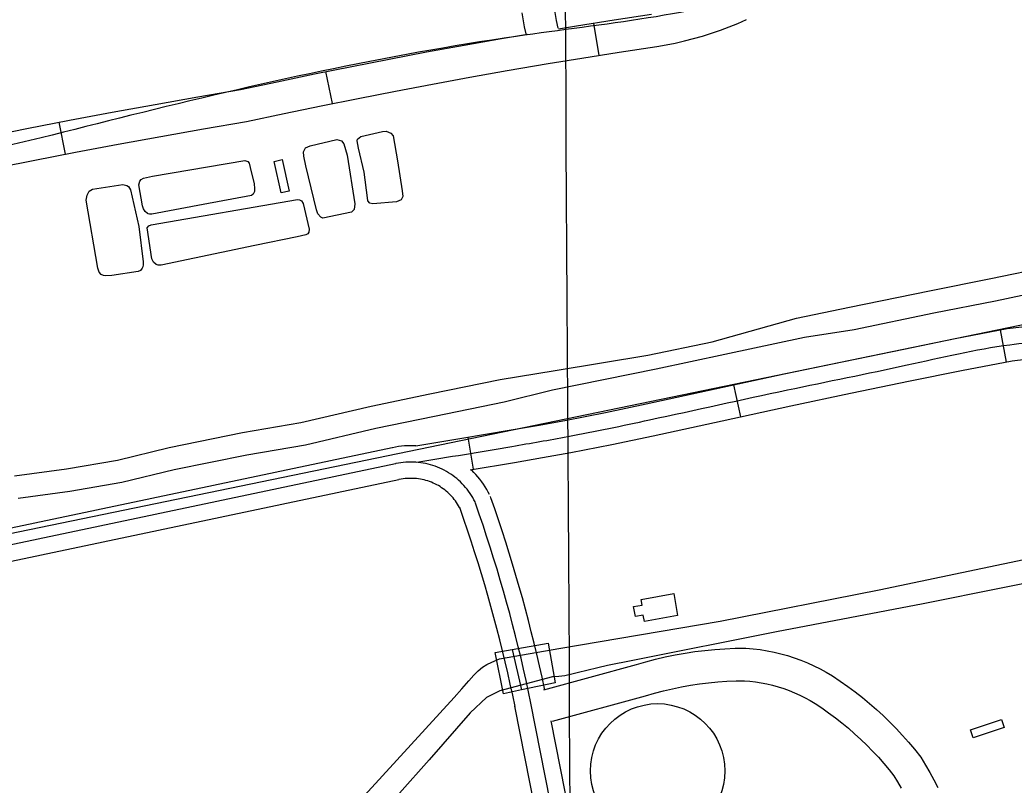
# Model space of a CAD drawing. Extents: x 3477039 to 3515015, y 546746 to 572297.
# Drawn here: x 3491214 to 3492129, y 568957 to 569661 of the extents above; entities that cross this region are included whole.
import ezdxf

# ---------------------------------------------------------------- set-up
doc = ezdxf.new("R2010")
doc.units = 0
for name, color, linetype in [('V-BLDG-OTLN', 7, 'Continuous'), ('V-BRDG-OTLN', 7, 'Continuous'), ('V-DOMW-TANK', 7, 'Continuous'), ('V-GRID-MAJR', 7, 'Continuous'), ('V-ROAD-CNTR', 7, 'Continuous'), ('V-SITE-OTLN', 7, 'Continuous'), ('V-TOPO-SHOR', 7, 'Continuous')]:
    doc.layers.add(name, color=color, linetype=linetype)

msp = doc.modelspace()

# ---------------------------------------------------------------- linework, layer by layer
at = {"layer": 'V-BLDG-OTLN'}
for points in [[(3491455.606, 569532.866), (3491462.002, 569503.931), (3491454.648, 569502.305), (3491448.252, 569531.241)], [(3491785.856, 569128.218), (3491815.958, 569133.491), (3491819.495, 569113.314), (3491788.924, 569107.957), (3491787.921, 569113.681), (3491780.642, 569112.405), (3491779.026, 569121.631), (3491786.774, 569122.9890000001)], [(3492088.889, 569008.166), (3492117.524, 569017.753), (3492120.0160000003, 569010.306), (3492091.381, 569000.719)]]:
    msp.add_lwpolyline(points, close=True, dxfattribs=at)
at = {"layer": 'V-BRDG-OTLN'}
msp.add_line((3491667.322, 569082.134), (3491675.823, 569044.93), dxfattribs=at)
msp.add_lwpolyline([(3491700.287, 569087.997), (3491706.916, 569051.534), (3491675.823, 569044.93), (3491659.13, 569041.384), (3491651.505, 569079.3200000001), (3491667.322, 569082.134)], close=True, dxfattribs=at)
at = {"layer": 'V-DOMW-TANK'}
msp.add_circle((3491801.067043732, 568970.3874308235), 61.89328582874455, dxfattribs=at)
at = {"layer": 'V-GRID-MAJR'}
msp.add_spline([(3491798.96074522, 555464.6622092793), (3491782.883, 558228.111), (3491747.6210000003, 564289.072), (3491712.358, 570350.049), (3491712.34, 570353.116)], degree=3, dxfattribs=at)
at = {"layer": 'V-ROAD-CNTR'}
for p, q in [((3491742.2079913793, 569658.3453464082), (3491746.893174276, 569628.7134537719)), ((3491495.588426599, 569613.7545322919), (3491501.5341541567, 569584.3496292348)), ((3491250.110919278, 569567.2075851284), (3491255.8305991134, 569537.7578777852)), ((3492116.1787295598, 569376.0692214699), (3492121.832718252, 569346.6072803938)), ((3491870.9802199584, 569325.5413225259), (3491877.336207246, 569296.2233811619)), ((3491626.4567090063, 569277.5814184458), (3491631.3066993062, 569247.9764776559))]:
    msp.add_line(p, q, dxfattribs=at)
for points in [[(3491695.827368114, 569722.7170483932), (3491698.2553501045, 569711.3767284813), (3491701.665696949, 569694.4634290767), (3491703.7676363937, 569683.3589384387), (3491704.8729864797, 569677.511443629), (3491707.80963755, 569660.9348470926), (3491709.374163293, 569653.886321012)], [(3491676.086652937, 569668.0238086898), (3491678.38236245, 569655.0651529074), (3491680.086956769, 569647.3855876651)], [(3491709.901538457, 569653.133694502), (3491726.513384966, 569655.8638275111), (3491761.1106941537, 569661.3341065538), (3491795.5415683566, 569666.5625354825)], [(3491197.0805467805, 569526.1672516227), (3491226.3624687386, 569532.0346198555), (3491265.5044031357, 569539.6367100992), (3491304.688065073, 569547.0072815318), (3491343.9139262, 569554.1444266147), (3491383.184005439, 569561.0521370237), (3491422.85637883, 569567.7892401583), (3491457.2855508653, 569575.1861444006), (3491491.3955998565, 569582.2995941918), (3491525.548342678, 569589.2053440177), (3491559.739806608, 569595.8988160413), (3491593.974954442, 569602.3887827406), (3491628.2478599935, 569608.665283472), (3491662.553773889, 569614.7356351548), (3491700.4582537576, 569621.1792470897), (3491731.288615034, 569626.2461724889), (3491765.7053058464, 569631.6878934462), (3491800.3544316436, 569636.9494645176), (3491808.826613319, 569638.4171276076), (3491817.296924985, 569640.1172693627), (3491825.723072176, 569642.0411190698), (3491834.0944048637, 569644.1903027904), (3491842.4045782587, 569646.5587965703), (3491850.6483589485, 569649.1501782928), (3491858.819324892, 569651.9555747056), (3491866.917283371, 569654.9785469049), (3491874.931920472, 569658.2177480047), (3491882.8527844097, 569661.6672072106)], [(3491207.023756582, 569558.7559493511), (3491220.5555312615, 569561.4673801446), (3491259.8715968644, 569569.1032899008), (3491299.229934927, 569576.5067184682), (3491338.6300738, 569583.6755733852), (3491378.073994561, 569590.6138629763), (3491417.19162117, 569597.2567598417), (3491451.072449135, 569604.5358555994), (3491485.3604001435, 569611.6864058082), (3491519.693657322, 569618.6286559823), (3491554.064193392, 569625.3571839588), (3491588.4790455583, 569631.8812172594), (3491622.9321400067, 569638.190716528), (3491657.4262261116, 569644.2943648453), (3491681.3242191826, 569648.3569293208)], [(3491578.722804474, 569269.420434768), (3491620.812720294, 569276.6564202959), (3491664.5236328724, 569283.8174059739), (3491690.0895817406, 569288.2323971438), (3491715.562530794, 569292.7653880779), (3491753.0934557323, 569300.150373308), (3491790.6083807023, 569308.0673574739), (3491853.9872539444, 569321.8573298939), (3491917.471126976, 569335.621302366), (3491972.5110168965, 569347.1662792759), (3492027.566906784, 569358.5812564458), (3492074.8558122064, 569368.1382373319), (3492122.8257162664, 569377.3452189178), (3492157.605646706, 569381.4752106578), (3492192.23357745, 569383.5342065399), (3492214.610532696, 569384.19920521), (3492226.694508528, 569383.478206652), (3492239.38848314, 569381.5942104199), (3492252.4234570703, 569377.238219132), (3492261.8094382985, 569371.8902298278), (3492264.777352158, 569369.5368511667)], [(3491628.5507048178, 569247.52447856), (3491669.501622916, 569254.233465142), (3491695.26957138, 569258.682456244), (3491721.086519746, 569263.2774470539), (3491759.0874437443, 569270.7544320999), (3491796.89436813, 569278.733416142), (3491860.3552412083, 569292.541388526), (3491923.7291144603, 569306.2813610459), (3491978.6350046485, 569317.798338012), (3492033.5828947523, 569329.1913152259), (3492080.65380061, 569338.7042961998), (3492127.4277070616, 569347.681278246), (3492160.2676413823, 569351.5812704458)], [(3491556.81984828, 569267.7164381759), (3491063.306835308, 569163.710646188)], [(3491578.533804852, 569269.4504347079), (3491576.6968085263, 569269.5424345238), (3491573.876814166, 569269.5844344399), (3491571.0638197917, 569269.528434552), (3491568.2498254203, 569269.37443486), (3491565.4428310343, 569269.1214353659), (3491562.6498366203, 569268.7714360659), (3491559.867842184, 569268.32443696), (3491557.2158474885, 569267.8024380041), (3491556.726848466, 569267.696438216)], [(3491559.9128420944, 569253.0384675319), (3491066.3998291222, 569149.032675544)], [(3491633.087695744, 569217.8485379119), (3491632.03969784, 569219.8885338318), (3491630.920700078, 569221.8905298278), (3491629.7337024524, 569223.852525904), (3491628.477704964, 569225.7725220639), (3491627.1557076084, 569227.646518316), (3491625.76971038, 569229.4745146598), (3491624.320713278, 569231.251511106), (3491622.8107162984, 569232.9785076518), (3491621.2417194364, 569234.650504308), (3491619.61472269, 569236.2675010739), (3491617.9327260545, 569237.8264979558), (3491616.196729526, 569239.325494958), (3491614.4097331, 569240.7634920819), (3491612.573736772, 569242.1384893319), (3491610.6917405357, 569243.448486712), (3491608.7637443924, 569244.6924842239), (3491606.79474833, 569245.867481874), (3491604.785752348, 569246.973479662), (3491602.738756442, 569248.0094775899), (3491600.657760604, 569248.9724756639), (3491598.543764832, 569249.8624738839), (3491596.400769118, 569250.6784722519), (3491594.2297734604, 569251.4194707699), (3491592.0347778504, 569252.08446944), (3491589.8177822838, 569252.671468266), (3491587.581786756, 569253.1814672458), (3491585.328791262, 569253.613466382), (3491583.062795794, 569253.9664656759), (3491580.7858003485, 569254.2394651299), (3491578.49980492, 569254.4334647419), (3491576.2098095, 569254.5484645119), (3491573.9158140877, 569254.582464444), (3491571.622818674, 569254.536464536), (3491569.332823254, 569254.4114647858), (3491567.048827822, 569254.2054651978), (3491564.772832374, 569253.9204657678), (3491562.507836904, 569253.556466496), (3491560.257841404, 569253.1134673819), (3491559.9128420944, 569253.0384675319)], [(3491646.42966906, 569224.702524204), (3491645.2616713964, 569226.9775196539), (3491643.888674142, 569229.43451474), (3491642.430677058, 569231.843509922), (3491640.886680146, 569234.2045051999), (3491639.263683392, 569236.503500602), (3491637.5626867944, 569238.7484961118), (3491635.7826903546, 569240.9304917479), (3491633.9296940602, 569243.0504875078), (3491632.0006979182, 569245.105483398), (3491630.002701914, 569247.0914794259), (3491629.642702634, 569247.4254787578)], [(3491563.005835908, 569238.3604968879), (3491069.4928229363, 569134.3547049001)], [(3491619.7457224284, 569210.99455162), (3491618.8177242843, 569212.7995480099), (3491617.9527260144, 569214.3465449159), (3491617.036727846, 569215.8615418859), (3491616.068729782, 569217.340538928), (3491615.047731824, 569218.7895360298), (3491613.976733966, 569220.2005332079), (3491612.858736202, 569221.5725304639), (3491611.691738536, 569222.9065277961), (3491610.4827409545, 569224.195525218), (3491609.226743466, 569225.443522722), (3491607.9297460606, 569226.6455203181), (3491606.5907487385, 569227.802518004), (3491605.208751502, 569228.9135157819), (3491603.7907543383, 569229.9765136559), (3491602.3377572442, 569230.9875116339), (3491600.851760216, 569231.9465097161), (3491599.3317632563, 569232.8525079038), (3491597.7797663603, 569233.7075061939), (3491596.1997695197, 569234.5075045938), (3491594.595772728, 569235.24950311), (3491592.9627759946, 569235.9365017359), (3491591.307779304, 569236.5675004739), (3491589.6307826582, 569237.1394993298), (3491587.9387860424, 569237.6524983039), (3491586.2287894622, 569238.1044973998), (3491584.5007929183, 569238.4994966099), (3491582.7607963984, 569238.832495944), (3491581.01479989, 569239.1044954), (3491579.258803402, 569239.315494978), (3491577.488806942, 569239.465494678), (3491575.7228104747, 569239.5544944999), (3491573.9548140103, 569239.580494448), (3491572.1818175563, 569239.5444945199), (3491570.415821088, 569239.4484947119), (3491568.65482461, 569239.28949503), (3491566.895828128, 569239.0694954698), (3491565.147831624, 569238.788496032), (3491563.29983532, 569238.4244967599), (3491563.098835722, 569238.3804968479)], [(3491684.556592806, 569032.7599080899), (3491682.3795971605, 569043.1448873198), (3491680.1236016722, 569053.5118665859), (3491677.7896063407, 569063.8628458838), (3491675.377611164, 569074.195825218), (3491672.8886161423, 569084.50980459), (3491670.321621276, 569094.8047839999), (3491667.676626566, 569105.07976345), (3491664.95463201, 569115.3357429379), (3491662.15463761, 569125.5697224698), (3491659.278643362, 569135.782702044), (3491656.32464927, 569145.9736816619), (3491653.2946553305, 569156.1416613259), (3491650.187661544, 569166.2876410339), (3491647.0046679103, 569176.408620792), (3491643.745674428, 569186.506600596), (3491640.4096811, 569196.578580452), (3491636.998687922, 569206.6255603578), (3491633.511694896, 569216.6465403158), (3491633.087695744, 569217.8485379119)], [(3491697.375395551, 569044.7199919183), (3491697.048567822, 569046.278881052), (3491694.768572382, 569056.756860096), (3491692.4095771, 569067.2178391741), (3491689.972581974, 569077.65981829), (3491687.4565870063, 569088.083797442), (3491684.862592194, 569098.4887766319), (3491682.188597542, 569108.873755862), (3491679.4376030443, 569119.238735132), (3491676.608608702, 569129.5817144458), (3491673.7016145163, 569139.9036938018), (3491670.7156204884, 569150.2036732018), (3491667.6536266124, 569160.4796526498), (3491664.513632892, 569170.7336321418), (3491661.296639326, 569180.9626116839), (3491658.002645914, 569191.1685912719), (3491654.631652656, 569201.3475709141), (3491651.183659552, 569211.501550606), (3491647.6676665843, 569221.606530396), (3491647.233667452, 569222.838527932)], [(3491669.875622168, 569029.6819142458), (3491667.7106264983, 569040.0108935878), (3491665.4786309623, 569050.266873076), (3491663.16963558, 569060.5078525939), (3491660.7826403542, 569070.731832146), (3491658.320645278, 569080.935811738), (3491655.780650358, 569091.1207913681), (3491653.16465559, 569101.2857710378), (3491650.4716609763, 569111.4327507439), (3491647.7006665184, 569121.5577304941), (3491644.855672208, 569131.6617102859), (3491641.933678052, 569141.7436901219), (3491638.935684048, 569151.803670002), (3491635.861690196, 569161.8416499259), (3491632.712696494, 569171.8546299), (3491629.488702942, 569181.84460992), (3491626.1877095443, 569191.80958999), (3491622.8137162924, 569201.7495701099), (3491619.3557232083, 569211.686550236), (3491618.9417240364, 569212.8585478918)], [(3491696.334353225, 569045.09488286), (3491781.6904246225, 569068.2860091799), (3491790.230868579, 569070.7856513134), (3491799.170217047, 569073.1433391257), (3491808.1690599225, 569075.2602834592), (3491817.216369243, 569077.1351677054), (3491826.3152087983, 569078.7711608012), (3491835.4558948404, 569080.1606119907), (3491844.62607584, 569081.3061007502), (3491853.8277034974, 569082.207237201), (3491863.048106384, 569082.8605363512), (3491872.281473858, 569083.2692589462), (3491882.103482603, 569083.4392360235), (3491889.0432710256, 569082.8375202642), (3491895.4569351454, 569082.0370441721), (3491901.8383953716, 569080.998838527), (3491908.1781325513, 569079.7199321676), (3491914.462836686, 569078.203765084), (3491920.6852280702, 569076.4573786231), (3491926.8412819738, 569074.4758303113), (3491932.916257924, 569072.267245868), (3491938.9079684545, 569069.8311280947), (3491944.7980482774, 569067.174023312), (3491950.5916568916, 569064.2980356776), (3491956.2688027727, 569061.2037009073), (3491961.9123245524, 569057.8529641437), (3491969.1181447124, 569053.0544455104), (3491976.0347232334, 569048.1830692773), (3491982.825711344, 569043.132795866), (3491989.4820605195, 569037.9102186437), (3491996.0012238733, 569032.5167114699), (3492002.3805799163, 569026.9548184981), (3492008.6117016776, 569021.232038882), (3492014.6942672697, 569015.347612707), (3492020.6201858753, 569009.3074519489), (3492026.387867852, 569003.1185877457), (3492031.9960758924, 568996.7818367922), (3492037.437740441, 568990.298173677), (3492043.1502263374, 568983.1246183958), (3492047.642494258, 568975.8284285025), (3492051.566936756, 568968.9982872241), (3492055.2919395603, 568962.054067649), (3492058.8038478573, 568954.9963093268)], [(3491704.2001533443, 569016.144421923), (3491789.8375753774, 569039.4119908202), (3491798.271131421, 569041.8803486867), (3491806.4317829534, 569044.0326608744), (3491814.648940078, 569045.9657165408), (3491822.9156307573, 569047.6788322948), (3491831.2247912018, 569049.1728391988), (3491839.5701051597, 569050.4413880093), (3491847.94792416, 569051.4878992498), (3491856.3502965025, 569052.310762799), (3491864.7718936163, 569052.9074636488), (3491873.204526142, 569053.2807410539), (3491881.064517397, 569053.4167639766), (3491885.8887289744, 569052.9984797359), (3491891.1890648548, 569052.336955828), (3491896.4616046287, 569051.479161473), (3491901.691867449, 569050.4240678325), (3491906.889163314, 569049.170234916), (3491912.0327719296, 569047.726621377), (3491917.1167180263, 569046.0901696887), (3491922.137742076, 569044.264754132), (3491927.086031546, 569042.2528719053), (3491931.955951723, 569040.0559766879), (3491936.738343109, 569037.6819643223), (3491941.4271972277, 569035.1262990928), (3491945.9296754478, 569032.4530358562), (3491952.1638552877, 569028.3015544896), (3491958.4432767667, 569023.8789307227), (3491964.612288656, 569019.291204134), (3491970.657939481, 569014.5477813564), (3491976.5787761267, 569009.6492885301), (3491982.373420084, 569004.5971815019), (3491988.0322983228, 568999.399961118), (3491993.5537327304, 568994.0583872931), (3491998.9358141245, 568988.5725480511), (3492004.178132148, 568982.9474122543), (3492009.2699241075, 568977.1941632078), (3492014.210259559, 568971.3078263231), (3492018.5537736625, 568965.8533816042), (3492021.857505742, 568960.4875714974), (3492025.337063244, 568954.431712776)], [(3491835.10429171, 568269.4574346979), (3491684.556592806, 569032.7599080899)], [(3491817.51932688, 568281.0994114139), (3491669.8406222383, 569029.8569138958)], [(3491784.3763931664, 568604.1717652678), (3491703.037263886, 569016.5752195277)]]:
    msp.add_lwpolyline(points, dxfattribs=at)
for points in [[(3493010.94194003, 570281.4704106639), (3492906.990147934, 570270.923431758), (3492818.726324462, 570253.5374665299), (3492745.380471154, 570235.0765034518), (3492720.40252111, 570231.8265099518), (3492695.806570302, 570219.5705344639), (3492655.744650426, 570203.9785656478), (3492625.1487116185, 570183.666606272), (3492585.3277912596, 570156.6246603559), (3492518.543924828, 570121.371730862), (3492490.405981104, 570094.823783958), (3492463.807034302, 570072.2418291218), (3492447.119067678, 570063.246847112), (3492422.220117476, 570046.5888804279), (3492388.0111858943, 570031.0009116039), (3492292.591376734, 570021.3599308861), (3492204.0115538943, 570005.6679622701), (3492136.569688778, 569985.9930016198), (3492082.0137978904, 569972.95802769), (3492055.3428512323, 569952.0800694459), (3492041.2088795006, 569928.806115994), (3492030.674900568, 569872.279229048), (3492028.542904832, 569824.641324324), (3492015.622930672, 569772.646428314), (3492005.9449500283, 569759.314454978), (3491992.5589768, 569741.4364907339), (3491971.7020185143, 569715.68354224), (3491939.2480834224, 569698.950575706), (3491910.400141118, 569689.196595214), (3491671.0666197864, 569646.1636812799), (3491316.427329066, 569573.6298263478), (3490974.867012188, 569508.9639556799), (3490949.7280624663, 569503.756966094), (3490933.4690949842, 569473.078027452), (3490932.808096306, 569425.258123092), (3490934.8350922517, 569377.3092189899), (3490939.4230830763, 569268.7524361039), (3490964.2160334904, 569189.8225939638), (3490976.325009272, 569139.8606938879), (3490991.292979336, 569126.1077213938), (3491030.327901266, 569106.3917608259)], [(3491579.5978027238, 569254.3504649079), (3491667.0126278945, 569269.0254355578), (3491718.32452527, 569278.0214175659), (3491793.7513744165, 569293.400386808), (3491920.600120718, 569320.9513317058), (3492030.574900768, 569343.886285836), (3492125.1267116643, 569362.5132485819), (3492192.9015761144, 569368.5472365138), (3492235.88349015, 569366.950239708), (3492272.521416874, 569342.4082887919), (3492292.5693767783, 569312.28934903), (3492304.921352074, 569262.3374489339), (3492318.610324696, 569198.0555774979), (3492341.92327807, 569119.5517345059), (3492352.376257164, 569056.8398599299), (3492369.422223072, 569011.2319511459), (3492379.8212022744, 568886.341200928), (3492396.750168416, 568814.637344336), (3492421.4861189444, 568679.379614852), (3492431.0410998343, 568591.759790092), (3492438.704084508, 568514.2999450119), (3492452.13305765, 568444.6430843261), (3492456.08804974, 568399.4931746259)]]:
    msp.add_spline(points, degree=3, dxfattribs=at)
at = {"layer": 'V-SITE-OTLN'}
msp.add_lwpolyline([(3490066.48, 568622.939), (3490118.352, 568640.206), (3490267.305, 568666.809), (3490336.044, 568683.552), (3490336.966, 568700.032), (3490327.076, 568731.2390000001), (3490279.718, 568726.197), (3490236.309, 568966.12), (3490537, 569035.535), (3491015.21, 569145.931), (3491164.776, 569180.458), (3492317.298, 569418.112), (3492351.1210000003, 569428.667), (3492400.3340000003, 569493.542), (3492521.438, 569524.178), (3492534.427, 569497.026), (3492542.686, 569453.286), (3492555.544, 569418.679), (3492735.043, 568551.824), (3492906.774, 567872.0480000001), (3492938.356, 567735.961)], dxfattribs=at)
at = {"layer": 'V-TOPO-SHOR'}
for points in [[(3491534.051, 569497.765), (3491530.95, 569521.425), (3491525.8850000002, 569543.429), (3491524.529, 569549.9990000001), (3491524.849, 569551.6460000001), (3491528.1240000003, 569553.966), (3491547.827, 569558.689), (3491551.444, 569559.039), (3491555.731, 569557.091), (3491557.717, 569554.802), (3491561.801, 569531.805), (3491565.911, 569504.204), (3491566.6010000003, 569498.947), (3491564.973, 569495.977), (3491560.711, 569493.978), (3491539.017, 569492.205), (3491536.381, 569492.846), (3491534.397, 569494.808), (3491534.051, 569497.765)], [(3491487.088, 569486.634), (3491477.311, 569527.027), (3491475.613, 569535.895), (3491475.261, 569539.839), (3491477.21, 569543.7980000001), (3491481.474, 569545.4670000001), (3491505.778, 569551.203), (3491510.058, 569550.243), (3491512.379, 569547.296), (3491515.401, 569536.79), (3491522.574, 569492.106), (3491521.947, 569486.841), (3491519.33, 569484.523), (3491493.052, 569479.104), (3491491.075, 569479.751), (3491488.4250000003, 569483.023), (3491487.088, 569486.634)], [(3491429.723, 569510.573), (3491430.2600000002, 569506.1900000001), (3491430.174, 569503.536), (3491429.67, 569502.309), (3491428.761, 569500.978), (3491427.235, 569499.948), (3491383.008, 569491.525), (3491335.522, 569482.671), (3491333.48, 569482.761), (3491332.255, 569482.958), (3491331.6410000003, 569483.159), (3491329.386, 569485.084), (3491328.044, 569487.525), (3491327.213, 569490.171), (3491323.629, 569509.535), (3491324.526, 569513.008), (3491325.74, 569514.544), (3491327.8740000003, 569515.884), (3491336.333, 569517.567), (3491421.23, 569531.948), (3491423.989, 569531.147), (3491425.224, 569529.626), (3491426.268, 569525.448), (3491429.723, 569510.573)], [(3491315.904, 569504.8960000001), (3491323.551, 569471.174), (3491327.62, 569438.653), (3491327.739, 569436.001), (3491327.342, 569434.162), (3491326.84, 569432.833), (3491325.3200000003, 569430.887), (3491323.0840000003, 569429.853), (3491298.721, 569426.238), (3491293.419, 569425.8), (3491291.1720000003, 569426.193), (3491288.921, 569427.201), (3491287.176, 569429.128), (3491285.929, 569432.9990000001), (3491275.355, 569495.473), (3491276.142, 569500.274), (3491277.856, 569503.751), (3491281.213, 569505.506), (3491284.983, 569506.2440000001), (3491308.936, 569509.854), (3491312.5100000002, 569509.162), (3491314.251, 569508.05), (3491315.904, 569504.8960000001)], [(3491430.366, 569453.856), (3491344.3710000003, 569435.794), (3491341.412, 569435.676), (3491339.5700000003, 569436.378), (3491337.316, 569438.406), (3491335.665, 569441.455), (3491331.311, 569469.996), (3491333.0330000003, 569472.046), (3491335.171, 569472.773), (3491469.801, 569496.122), (3491471.6380000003, 569495.93), (3491473.276, 569494.816), (3491474.8200000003, 569492.581), (3491480.473, 569468.743), (3491480.182, 569465.986), (3491479.068, 569464.653), (3491477.237, 569463.723), (3491469.4960000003, 569461.841), (3491430.366, 569453.856)], [(3491209.359, 569242.017), (3491257.157, 569248.218), (3491303.9560000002, 569256.388), (3491351.721, 569268.014), (3491419.201, 569281.732), (3491472.897, 569290.927), (3491537.409, 569306.107), (3491591.5870000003, 569317.279), (3491656.111, 569330.484), (3491706.857, 569338.676), (3491792.0840000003, 569352.992), (3491851.1890000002, 569365.179), (3491928.977, 569386.8470000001), (3491977.737, 569397.001), (3492051.123, 569412.232), (3492107.769, 569423.4180000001), (3492161.455, 569434.588)], [(3491212.633, 569221.471), (3491260.284, 569227.654), (3491308.207, 569236.02), (3491356.253, 569247.714), (3491423.028, 569261.2880000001), (3491477.038, 569270.537), (3491541.89, 569285.799), (3491595.773, 569296.907), (3491659.855, 569310.025), (3491704.301, 569321.08), (3491799.805, 569340.46), (3491862.937, 569353.872), (3491936.339, 569369.603), (3491981.971, 569376.64), (3492055.25, 569391.853), (3492111.9020000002, 569403.039), (3492165.467, 569414.184)], [(3491495.165, 568908.3420000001), (3491613.7460000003, 569038.0480000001), (3491620.904, 569045.992), (3491627.3680000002, 569053.353), (3491631.869, 569058.493), (3491635.7970000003, 569062.583), (3491639.961, 569065.979), (3491643.897, 569068.328), (3491648.534, 569070.446), (3491655.605, 569073.395), (3491710.285, 569083.0160000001), (3491858.659, 569108.073), (3492004.8000000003, 569137.067), (3492214.191, 569180.966)], [(3492192.04, 569153.639), (3492045.321, 569124.06), (3491910.432, 569098.386), (3491778.338, 569071.916), (3491755.005, 569067.361), (3491746.0700000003, 569065.2170000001), (3491735.973, 569062.831), (3491728.3140000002, 569060.926), (3491722.163, 569059.38), (3491715.663, 569057.947), (3491710.09, 569057.216), (3491704.397, 569056.833), (3491655.7800000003, 569044.108), (3491643.7290000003, 569037.878), (3491628.705, 569023.841), (3491590.7290000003, 568980.733), (3491536.123, 568919.395)]]:
    msp.add_lwpolyline(points, dxfattribs=at)

doc.saveas('drawing.dxf')
